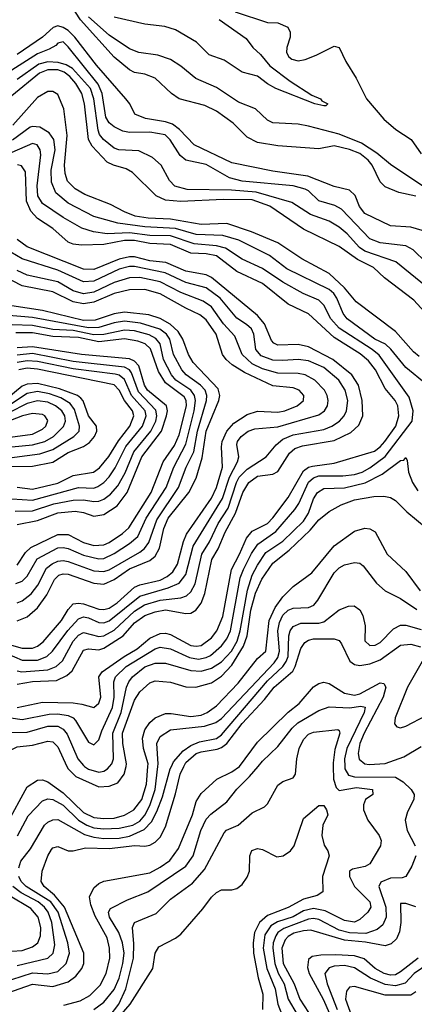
# Model space of a CAD drawing. Header units: inches. Extents: x 990535 to 1117859, y 769386 to 892122.
# Tile 739 of 1056: x 1064500 to 1066044, y 849070 to 852919. Entities that reach past the tile are written whole.
import ezdxf

# ---------------------------------------------------------------- set-up
doc = ezdxf.new("R2010")
doc.units = ezdxf.units.IN
doc.header["$MEASUREMENT"] = 0
doc.layers.add('B0864', color=7, linetype='Continuous')
doc.layers.add('B0865', color=7, linetype='Continuous')

msp = doc.modelspace()

# ---------------------------------------------------------------- linework, layer by layer
at = {"layer": 'B0864', "color": 5}
for points, elevation in [([(1064450, 849774.5), (1064530, 849920.4), (1064570, 849945.5), (1064590, 849947.7), (1064610, 849939.6), (1064670, 849896.3), (1064750, 849819.7), (1064790, 849800.4), (1064830, 849795.9), (1064870, 849798.1), (1064910.8, 849809.2), (1064947.2, 849830), (1064977.5, 849870), (1064996.8, 849930), (1065001.8, 850000)], 2980), ([(1064450, 849113.3), (1064550, 849148.5), (1064630, 849140), (1064690, 849157.4), (1064720, 849180), (1064743, 849210), (1064750.9, 849230), (1064751.6, 849270), (1064675.2, 849450), (1064636.9, 849496.9), (1064596.1, 849530), (1064584.9, 849550), (1064588.3, 849590), (1064610, 849650.2), (1064624.9, 849675.1), (1064630, 849681), (1064650, 849686.2), (1064690, 849670.2), (1064710, 849669.5), (1064758.3, 849681.7), (1064850, 849679.6), (1064950.1, 849690.1), (1064990, 849688.7), (1065010, 849692.5), (1065030, 849704.2), (1065050, 849723.3), (1065070, 849764.2), (1065110, 849892.5), (1065127.7, 849970), (1065142.4, 850000)], 2920), ([(1064491.7, 849728.3), (1064533.1, 849806.9), (1064590, 849865.5), (1064610, 849873), (1064630, 849870.7), (1064670, 849848.6), (1064730, 849789.6), (1064762.9, 849770), (1064790, 849760.3), (1064830, 849756.3), (1064890, 849758.4), (1064942.4, 849770), (1064970, 849785.9), (1064990, 849809.1), (1065010, 849847.2), (1065029.6, 849910), (1065040.9, 850000)], 2960), ([(1064496.9, 849603.1), (1064505, 849630), (1064542.7, 849677.3), (1064597.9, 849770), (1064610, 849782.3), (1064630, 849791.3), (1064650, 849792), (1064754.3, 849734.3), (1064790, 849722.7), (1064830, 849717.6), (1064890, 849720), (1064930, 849727.5), (1064986.9, 849753.1), (1065016.2, 849783.8), (1065036.8, 849823.2), (1065058.5, 849881.5), (1065088.5, 849990), (1065093.5, 850000)], 2940), ([(1064673, 849067), (1064736.5, 849083.5), (1064775.2, 849104.8), (1064814.7, 849145.3), (1064839.2, 849190), (1064853.3, 849250), (1064852.3, 849290), (1064842.6, 849330), (1064795, 849415), (1064778.5, 849458.5), (1064773.7, 849490), (1064790, 849525.3), (1064810, 849542), (1064830, 849550.8), (1065010, 849584.2), (1065050, 849605.6), (1065087.3, 849632.7), (1065121.4, 849678.6), (1065175.9, 849810), (1065190, 849863.2), (1065210, 849894.6), (1065271.8, 849950), (1065330, 849978.9), (1065360.2, 850000)], 2880), ([(1064684.9, 850000), (1064689.5, 849990), (1064720.4, 849960.4), (1064810, 849920.3), (1064850, 849922.7), (1064883.8, 849936.2), (1064909.6, 849970), (1064916.2, 850000)], 3020), ([(1064754.5, 850000), (1064770, 849989.1), (1064810, 849977.8), (1064830, 849981.6), (1064843.2, 849990), (1064851.8, 850000)], 3040), ([(1064790, 849050.1), (1064830, 849077.7), (1064870, 849128), (1064890, 849171.9), (1064904.2, 849230), (1064908.4, 849270), (1064902.8, 849310), (1064887.6, 849350), (1064852.2, 849410), (1064848.3, 849430), (1064855.4, 849444.6), (1064921.8, 849478.2), (1065001, 849510), (1065150, 849610.1), (1065178.3, 849650), (1065209.3, 849750), (1065230, 849793.8), (1065247.3, 849812.7), (1065310, 849861.2), (1065349.4, 849910.6), (1065399.6, 849960.4), (1065432.7, 850000)], 2860), ([(1064850, 849021.4), (1064887.9, 849070), (1064916.1, 849130), (1064945.2, 849250), (1064946.9, 849306.9), (1064941.3, 849370), (1064949.9, 849390), (1065034.7, 849425.3), (1065090, 849480.7), (1065176.4, 849543.6), (1065222.7, 849597.3), (1065299.4, 849740.6), (1065309.6, 849750.4), (1065354.8, 849770), (1065410, 849818), (1065458.1, 849841.9), (1065470, 849853.7), (1065510, 849926), (1065530, 849940.8), (1065570, 849955.3), (1065578.4, 849970), (1065581.1, 850000)], 2840), ([(1065726.8, 850000), (1065727.5, 849950), (1065737.6, 849917.6), (1065750, 849905.1), (1065817.3, 849917.3), (1065879.6, 849910), (1065881.3, 849890), (1065853.2, 849870), (1065845.1, 849850), (1065845.4, 849830), (1065862, 849790), (1065905.9, 849730), (1065914.3, 849710), (1065911.6, 849690), (1065870, 849619.4), (1065851.1, 849608.9), (1065801.4, 849598.6), (1065790.8, 849590), (1065790.1, 849570), (1065810.1, 849530), (1065870, 849470.1), (1065873.3, 849450), (1065862.1, 849430), (1065830, 849401.8), (1065810, 849390.8), (1065770, 849397.6), (1065695.6, 849435.6), (1065650, 849444.6), (1065610, 849435.4), (1065570, 849412.2), (1065508.3, 849391.7), (1065482.8, 849377.2), (1065458.8, 849341.2), (1065452.6, 849290), (1065466.6, 849210), (1065499.5, 849130), (1065510, 849070), (1065525.5, 849030)], 2840), ([(1065772, 850000), (1065772.3, 849990), (1065786, 849966), (1065810, 849959.2), (1065970, 849957.5), (1065999.9, 849939.9), (1066031.8, 849910), (1066042.7, 849890), (1066041.2, 849870), (1066017.4, 849822.6), (1066008, 849790), (1066016.2, 849750), (1066046.9, 849690)], 2860), ([(1064856.5, 848983.5), (1064932.8, 849070), (1065020.6, 849210), (1065030.6, 849270), (1065044.8, 849295.2), (1065110, 849328.4), (1065130, 849344.4), (1065216.4, 849443.6), (1065250, 849489.2), (1065270, 849507.6), (1065290, 849517.4), (1065330, 849516.9), (1065350, 849522), (1065370, 849537.8), (1065390, 849567.2), (1065398.5, 849590), (1065400.6, 849650), (1065408.8, 849671.2), (1065430, 849679.3), (1065450, 849674.6), (1065506.2, 849646.2), (1065531.4, 849650), (1065559, 849670), (1065573.3, 849690), (1065610, 849796.6), (1065670, 849846.5), (1065690, 849847.6), (1065700.6, 849830), (1065705.2, 849810), (1065686, 849770), (1065682.6, 849730), (1065691.6, 849691.6), (1065705.8, 849670), (1065710.2, 849650), (1065684.1, 849570), (1065686.3, 849510), (1065664.1, 849495.9), (1065610, 849480.3), (1065550, 849448.8), (1065470, 849416.8), (1065438, 849390), (1065418.3, 849350), (1065413.1, 849310), (1065414.4, 849270), (1065433.5, 849173.5), (1065451.9, 849110), (1065450.1, 849049.9)], 2820), ([(1066050.1, 849650), (1066034.1, 849610), (1066010.5, 849569.5), (1065995.8, 849564.2), (1065950, 849563.2), (1065912.7, 849547.3), (1065905.2, 849530), (1065932.6, 849450), (1065933.3, 849410), (1065919.9, 849380.1), (1065897.9, 849362.1), (1065853.7, 849346.3), (1065790, 849348.9), (1065750, 849360.3), (1065670, 849401.6), (1065650, 849405.4), (1065630, 849402.3), (1065533.6, 849366.4), (1065510.1, 849350), (1065501.9, 849338.1), (1065491.8, 849310), (1065490.2, 849290), (1065498.3, 849230), (1065511.3, 849191.3), (1065534.9, 849150), (1065550.9, 849090), (1065586.1, 849030)], 2860), ([(1064470, 849166.8), (1064550, 849193.2), (1064610, 849189.3), (1064650, 849198.7), (1064682.8, 849230), (1064694.8, 849270), (1064688.3, 849310), (1064650.3, 849430), (1064622.5, 849470), (1064525.9, 849530), (1064505.9, 849550), (1064497.5, 849570)], 2940), ([(1064490, 849222.1), (1064610.2, 849249.8), (1064631.4, 849270), (1064637.3, 849302.7), (1064625.6, 849390), (1064611.2, 849430), (1064597.6, 849450), (1064572.5, 849470), (1064506, 849506), (1064474.2, 849530)], 2960), ([(1064470, 849278.2), (1064510, 849280.1), (1064550, 849294.2), (1064571.1, 849310), (1064582.1, 849337.9), (1064583.1, 849370), (1064572.1, 849410), (1064544.3, 849444.3), (1064457, 849497)], 2980), ([(1066050, 849450.7), (1066010, 849463.6), (1065990, 849464.5), (1065990.6, 849390), (1065986.2, 849353.8), (1065973.7, 849326.3), (1065953.3, 849306.7), (1065930, 849298.5), (1065853.1, 849313.1), (1065770, 849321.2), (1065639.4, 849359.4), (1065610, 849357.6), (1065571.9, 849348.1), (1065550, 849335.6), (1065538.1, 849321.9), (1065525.7, 849290), (1065531.1, 849230), (1065573.3, 849150), (1065596.2, 849090), (1065630, 849037.8)], 2880), ([(1066059.1, 849250), (1065990, 849196.4), (1065970, 849185.8), (1065950, 849183.9), (1065925.1, 849190), (1065890.3, 849210), (1065847.1, 849247.1), (1065810, 849259.2), (1065736.1, 849263.9), (1065678.4, 849261.6), (1065643.8, 849256.2), (1065630, 849244.5), (1065626.2, 849213.8), (1065632.9, 849190), (1065687.7, 849090), (1065732.1, 848990)], 2920), ([(1066100.8, 849230), (1066043.5, 849190), (1066007.6, 849152.4), (1065970, 849142.8), (1065930, 849147.5), (1065872.3, 849172.3), (1065810, 849212), (1065770, 849221.5), (1065730, 849219), (1065710, 849212), (1065693.1, 849190), (1065702.7, 849150), (1065742.2, 849050)], 2940), ([(1066050, 849118.5), (1066030, 849105.8), (1065930, 849105.5), (1065810, 849139.7), (1065790, 849137.2), (1065778.1, 849121.9), (1065774.9, 849090), (1065803.2, 849010)], 2960)]:
    msp.add_lwpolyline(points, dxfattribs=dict(at, elevation=elevation))
at = {"layer": 'B0865', "color": 5}
for points, elevation in [([(1066050, 852229.1), (1065983.1, 852243.1), (1065930, 852266), (1065910, 852285.4), (1065879.2, 852350), (1065863.2, 852370), (1065830, 852396), (1065790, 852411.7), (1065730, 852425.8), (1065670, 852414.3), (1065510, 852425.8), (1065430, 852439.2), (1065390, 852459.9), (1065334.7, 852514.7), (1065270, 852561.7), (1065223.9, 852583.9), (1065124, 852610), (1065094.3, 852630), (1065030, 852690.7), (1064990, 852706.2), (1064950, 852711.9), (1064930, 852722.2), (1064870, 852772.6), (1064737.9, 852917.9), (1064698.7, 852978.7)], 2880), ([(1065343.6, 852950), (1065470, 852907.7), (1065510, 852906.5), (1065549, 852890), (1065557.8, 852870), (1065557.5, 852850), (1065545.1, 852810), (1065544.2, 852790), (1065553.5, 852773.5), (1065564.7, 852764.7), (1065590, 852758.5), (1065617, 852763), (1065660.3, 852779.7), (1065730, 852815.8), (1065750, 852810.2), (1065775.4, 852755.4), (1065816.4, 852690), (1065857.1, 852610), (1065924, 852530), (1065971.2, 852490), (1066030.7, 852450.7), (1066070, 852394.8)], 2860), ([(1066143.4, 852223.4), (1065950, 852352.5), (1065897.3, 852397.3), (1065836.5, 852436.5), (1065750, 852471.7), (1065630, 852502.4), (1065589.5, 852510.5), (1065490, 852515.8), (1065470, 852526), (1065422, 852570), (1065356.7, 852596.7), (1065270, 852653.9), (1065189.4, 852689.4), (1065130, 852737.6), (1065090, 852763.2), (1065040.2, 852780.2), (1064966, 852790), (1064930, 852805.4), (1064850, 852858.2), (1064769.5, 852929.5)], 2860), ([(1065280.1, 852920.1), (1065385.7, 852845.7), (1065412, 852810), (1065442.7, 852782.7), (1065478.7, 852738.7), (1065558.6, 852678.6), (1065643.2, 852623.2), (1065676.9, 852610), (1065681.5, 852601.5), (1065705.5, 852590), (1065698, 852582), (1065690, 852581.7), (1065655.1, 852590), (1065502.7, 852650), (1065470, 852668.1), (1065430, 852698.5), (1065370, 852713.7), (1065300.2, 852760.2), (1065241.9, 852781.9), (1065191.5, 852831.5), (1065110, 852879.3), (1065067.9, 852892.1), (1064990, 852901.5), (1064870, 852928.3)], 2840), ([(1066074.4, 852094.4), (1066030, 852107.6), (1065950, 852112.9), (1065850, 852161.2), (1065829.2, 852189.2), (1065812.1, 852232.1), (1065790, 852252), (1065730, 852267.1), (1065626.6, 852306.6), (1065490, 852326.1), (1065330, 852359.9), (1065183, 852430), (1065125.8, 852490), (1065097.5, 852510), (1065070, 852519.9), (1064992.9, 852532.9), (1064950.7, 852550), (1064931.3, 852590), (1064915.8, 852610), (1064801.1, 852741.1), (1064716.4, 852850), (1064690, 852875.9), (1064670, 852888.6), (1064650, 852895.2), (1064631.3, 852888.7), (1064589.2, 852850), (1064490, 852783.3)], 2920), ([(1066089.7, 851969.7), (1066039.6, 852019.6), (1066010, 852034.6), (1065910, 852046.4), (1065870, 852062.5), (1065758.3, 852178.3), (1065732.3, 852192.3), (1065670, 852211), (1065630, 852249.5), (1065616.8, 852256.8), (1065570, 852269.1), (1065370, 852287.5), (1065320.5, 852300.5), (1065230, 852352.1), (1065150, 852369.9), (1065128.4, 852388.4), (1065089.2, 852449.2), (1065068.8, 852468.8), (1065010, 852479.7), (1064930, 852477.5), (1064903.3, 852483.3), (1064870, 852499.9), (1064850, 852515.9), (1064837.3, 852537.3), (1064823.2, 852630), (1064807.1, 852667.1), (1064690, 852812.8), (1064670, 852831.7), (1064650, 852826.6), (1064642.2, 852817.8), (1064616, 852804), (1064570, 852785.9), (1064470, 852722)], 2940), ([(1066103.9, 851863.9), (1065971.7, 851971.7), (1065850, 852014.5), (1065828.9, 852028.9), (1065781.4, 852081.4), (1065750, 852107.3), (1065710, 852130.6), (1065637.3, 852157.3), (1065564.7, 852204.7), (1065425.1, 852245.1), (1065328.1, 852251.9), (1065154.8, 852254.8), (1065107.7, 852267.7), (1065086.7, 852290), (1065053.8, 852350), (1065020, 852380), (1064965.8, 852405.9), (1064888, 852410), (1064870, 852416.8), (1064828.8, 852450), (1064813, 852470), (1064806.8, 852486.8), (1064790.8, 852610), (1064776.8, 852650), (1064707.4, 852727.4), (1064682.7, 852742.7), (1064651.3, 852751.3), (1064610, 852753.8), (1064575.2, 852744.8), (1064490, 852684.9)], 2960), ([(1066110, 851747.9), (1066042.2, 851822.2), (1065926.9, 851910), (1065883.8, 851950), (1065821.7, 851981.7), (1065750, 852031.6), (1065610, 852100.2), (1065478.3, 852190), (1065410, 852214.1), (1065296.1, 852216.1), (1065130, 852208.3), (1065070, 852213.8), (1065034.2, 852230), (1064941.4, 852321.4), (1064916.2, 852336.2), (1064867.6, 852350), (1064842.1, 852362.1), (1064784.4, 852424.4), (1064770, 852450), (1064753.9, 852590), (1064744.1, 852630), (1064719.7, 852670), (1064696.6, 852696.6), (1064673.8, 852713.8), (1064650, 852722.2), (1064610, 852722.9), (1064577.8, 852710), (1064470, 852621.1)], 2980), ([(1066062.2, 851602.2), (1066040.5, 851620.5), (1065970, 851699.4), (1065816.1, 851816.1), (1065770.1, 851870.1), (1065710, 851926.9), (1065603.9, 851983.9), (1065510, 852046.1), (1065407.4, 852090), (1065310, 852121.8), (1065210, 852118), (1065090, 852139.3), (1065003.1, 852143.1), (1064951.4, 852151.4), (1064910, 852167.4), (1064856.1, 852196.1), (1064755.8, 852235.8), (1064717.5, 852257.5), (1064687.7, 852287.7), (1064677.9, 852317.9), (1064676.1, 852350), (1064686, 852466), (1064672.9, 852570), (1064650, 852626.5), (1064630, 852638.5), (1064610, 852637.9), (1064570, 852614.7), (1064473.4, 852506.6)], 3020), ([(1066090, 851493.7), (1066010, 851559.1), (1065951.2, 851631.2), (1065930.3, 851650.3), (1065889, 851670), (1065781.3, 851750), (1065764.9, 851770), (1065741.2, 851830), (1065728.4, 851848.4), (1065710, 851864.1), (1065545, 851945), (1065477.2, 851997.2), (1065357, 852057), (1065295.2, 852075.2), (1065190, 852078.9), (1065110, 852103), (1064990, 852109), (1064883.9, 852123.9), (1064790, 852148.9), (1064690, 852201.9), (1064642.1, 852242.1), (1064624.2, 852284.2), (1064623.8, 852330), (1064638.7, 852410), (1064634.5, 852450), (1064616.2, 852476.2), (1064579.1, 852499.1), (1064550, 852501.5), (1064541.9, 852498.1), (1064472, 852448)], 3040), ([(1064430, 850194.6), (1064510, 850183.1), (1064615.3, 850204.7), (1064650, 850205.3), (1064690, 850198.6), (1064709.6, 850189.6), (1064719.3, 850179.3), (1064770, 850095.2), (1064790, 850084.3), (1064810, 850104), (1064821.2, 850138.8), (1064863.5, 850230), (1064870.4, 850270), (1064868.2, 850330), (1064874.6, 850350), (1064916.4, 850390), (1065030, 850459.1), (1065050, 850465.4), (1065090, 850459.6), (1065165, 850425), (1065200.3, 850419.7), (1065230, 850425.2), (1065246.2, 850433.8), (1065289.1, 850470.9), (1065310, 850498.4), (1065324.5, 850530), (1065363.1, 850736.9), (1065375, 850770), (1065407.5, 850832.5), (1065431.3, 850868.7), (1065502.1, 850917.9), (1065576.4, 851003.6), (1065592.1, 851027.9), (1065630, 851110.4), (1065650, 851128.4), (1065670, 851136.2), (1065763.8, 851136.2), (1065810, 851141.3), (1065839.8, 851150), (1065870, 851166.8), (1065930, 851211.6), (1066035.8, 851350), (1066039.4, 851390), (1066023.2, 851443.2), (1065906.8, 851606.8), (1065878.9, 851630), (1065750, 851712.4), (1065716.6, 851750), (1065690, 851803.2), (1065670, 851822.9), (1065609.1, 851849.1), (1065530, 851892.2), (1065450, 851946.6), (1065370, 851982.8), (1065305.1, 852025.1), (1065270, 852035.2), (1065182.3, 852042.3), (1065090, 852073.9), (1065010, 852075.2), (1064930, 852085.9), (1064842.2, 852082.2), (1064789.1, 852089.1), (1064743.8, 852103.8), (1064670, 852145), (1064590, 852200.5), (1064571, 852230), (1064568.9, 852270), (1064583.2, 852390), (1064579.9, 852410), (1064568.4, 852430), (1064550, 852435.2), (1064470, 852400.1)], 3060), ([(1064490, 850230.3), (1064589.1, 850250.9), (1064710, 850248.2), (1064743.7, 850243.7), (1064790, 850230.1), (1064810, 850247.1), (1064817.3, 850270), (1064809.9, 850350), (1064823.6, 850370), (1064909.3, 850430), (1064960.4, 850459.6), (1065010, 850501.4), (1065050, 850519.5), (1065070, 850521.3), (1065090, 850515.7), (1065170, 850473.1), (1065190, 850469.3), (1065210, 850472.3), (1065250, 850502), (1065270.8, 850530), (1065294.2, 850585.8), (1065328.4, 850770), (1065360.6, 850830), (1065387.4, 850892.6), (1065410, 850919.3), (1065468.9, 850950), (1065490, 850971.1), (1065550, 851050.5), (1065610, 851155.8), (1065630, 851169.5), (1065645.9, 851174.1), (1065730, 851185), (1065887.6, 851232.4), (1065910, 851248.7), (1065928.5, 851270), (1065971.3, 851330), (1065982.8, 851370), (1065979.2, 851410), (1065969, 851430), (1065930, 851477.6), (1065891.5, 851550), (1065864.8, 851584.8), (1065832.3, 851612.3), (1065730, 851676.5), (1065630, 851769.1), (1065550, 851806.2), (1065450, 851887.6), (1065350, 851934.5), (1065270, 851995.6), (1065230, 852004), (1065170, 852005.8), (1065090, 852040.5), (1065010, 852043.7), (1064950, 852055.3), (1064910, 852055.1), (1064830, 852040.5), (1064742, 852038), (1064710, 852041.1), (1064690, 852049.5), (1064630, 852102.6), (1064570, 852142.2), (1064544, 852170), (1064527.5, 852210), (1064523.5, 852323.5), (1064507.4, 852347.4), (1064491.4, 852351.4)], 3080), ([(1064490, 850321.7), (1064550, 850331.6), (1064644, 850336), (1064684.7, 850355.3), (1064706.1, 850373.9), (1064750, 850454.7), (1064770, 850460.1), (1064810, 850456.1), (1064830, 850461.8), (1064905.2, 850510), (1064950, 850561.1), (1064990, 850589.8), (1065030, 850604.6), (1065070, 850611.9), (1065150, 850598.1), (1065170, 850599.3), (1065189.4, 850610.6), (1065210, 850638.6), (1065224.2, 850675.8), (1065251.5, 850808.5), (1065276.5, 850850), (1065304.4, 850915.6), (1065344.2, 850990), (1065373.2, 851070), (1065396.5, 851110), (1065430, 851133.8), (1065490, 851141.7), (1065510, 851152.1), (1065555.4, 851224.6), (1065577, 851243), (1065606.4, 851253.6), (1065730, 851274.5), (1065794.8, 851305.2), (1065826.7, 851333.3), (1065842.1, 851370), (1065839.6, 851430), (1065825.2, 851490), (1065799.3, 851530), (1065725.5, 851590), (1065630, 851639.7), (1065590, 851648.5), (1065510, 851646.7), (1065494.3, 851654.3), (1065485.1, 851665.1), (1065457.3, 851730), (1065430, 851763), (1065250, 851911.5), (1065230, 851921.3), (1065150, 851936.1), (1065071.4, 851970), (1065010, 851975.8), (1064950, 851992.4), (1064930, 851992.2), (1064890, 851982.6), (1064790, 851942.5), (1064750, 851943.7), (1064530, 852031.2), (1064490, 852059.9)], 3120), ([(1064490, 850373.1), (1064509.4, 850369.4), (1064610, 850376.9), (1064642.7, 850390), (1064667.9, 850412.1), (1064709.7, 850490), (1064730, 850513.2), (1064750, 850523), (1064810, 850507.1), (1064830, 850510.6), (1064870, 850532.5), (1064950, 850607.2), (1064989, 850631), (1065050, 850649.4), (1065130, 850659), (1065152.8, 850667.2), (1065170, 850682.7), (1065186.2, 850713.8), (1065212.2, 850830), (1065242.2, 850877.8), (1065276, 850950), (1065315.2, 851010), (1065348.3, 851110), (1065359.2, 851130), (1065390, 851161.5), (1065464.9, 851210), (1065503, 851257), (1065530, 851279.2), (1065570, 851296), (1065690, 851317), (1065721.3, 851330), (1065750.4, 851350), (1065769, 851370), (1065778.8, 851390), (1065783.6, 851430), (1065773.6, 851470), (1065747.9, 851510), (1065690, 851558.7), (1065630, 851585.3), (1065590, 851591.1), (1065530, 851586.2), (1065490, 851588.1), (1065445.1, 851605.1), (1065423.8, 851630), (1065416.4, 851690), (1065407.1, 851710), (1065387.9, 851727.9), (1065350, 851751.6), (1065283.9, 851830), (1065230, 851870.2), (1065150, 851891.5), (1065069.3, 851929.3), (1064950, 851954.4), (1064930, 851953.8), (1064890, 851943.2), (1064790, 851896.2), (1064750, 851894.5), (1064650, 851940.2), (1064510, 851983.8), (1064466.4, 852010)], 3140), ([(1064450, 850479.4), (1064510, 850462.2), (1064550, 850461.9), (1064570.5, 850469.5), (1064592.7, 850487.3), (1064664.5, 850570), (1064690, 850613.5), (1064710, 850635.1), (1064730, 850638.5), (1064750, 850635.4), (1064810, 850614.8), (1064830, 850613), (1064850, 850618.2), (1064881.3, 850638.7), (1064950, 850700.5), (1064970.6, 850710), (1065050, 850728.4), (1065077.4, 850742.6), (1065099, 850761), (1065117.7, 850790), (1065140.8, 850879.2), (1065152.5, 850907.5), (1065250, 851048.9), (1065270.4, 851089.6), (1065293, 851170), (1065289.6, 851249.6), (1065292.8, 851270), (1065310.2, 851310), (1065338.4, 851341.6), (1065390, 851375.2), (1065430, 851388.8), (1065510, 851385), (1065536.8, 851390), (1065584.9, 851410), (1065599.2, 851420.8), (1065609.9, 851430), (1065611.4, 851450), (1065593.7, 851470), (1065570, 851479.4), (1065490, 851487.3), (1065379.3, 851539.3), (1065331.8, 851570), (1065307.9, 851590), (1065294.1, 851610), (1065268.9, 851690), (1065230, 851745.2), (1065204.8, 851764.8), (1065150, 851790.5), (1065050, 851847.2), (1064990, 851864.7), (1064930, 851863.4), (1064870, 851848.3), (1064790, 851814.2), (1064750, 851807.6), (1064710, 851816), (1064630, 851854.4), (1064510, 851878), (1064390, 851939.3)], 3180), ([(1064450, 850440.6), (1064510, 850415.6), (1064570, 850415.6), (1064606.7, 850430), (1064629.2, 850450), (1064688.9, 850531.1), (1064730, 850576.7), (1064750, 850584.3), (1064770, 850581), (1064810, 850562.8), (1064830, 850561.6), (1064850, 850568.6), (1064970, 850665.5), (1065081.7, 850698.3), (1065123.6, 850716.4), (1065150.2, 850750), (1065179.1, 850860.9), (1065292.9, 851047.1), (1065320.5, 851130), (1065352.6, 851190), (1065357.6, 851210), (1065350, 851258.8), (1065352.2, 851270), (1065366.9, 851290), (1065394, 851310), (1065419.9, 851320.1), (1065510, 851327.7), (1065670, 851373.6), (1065692.8, 851390), (1065703.7, 851410), (1065706.5, 851430), (1065702.5, 851450), (1065692.1, 851470), (1065654.2, 851510), (1065616.8, 851530), (1065590, 851536.1), (1065510, 851537), (1065450, 851554.4), (1065410, 851572.9), (1065369.9, 851610), (1065341.7, 851681.7), (1065297.3, 851730), (1065250, 851795.8), (1065218.2, 851818.2), (1065130, 851852.6), (1065050, 851893.7), (1064970, 851911), (1064930, 851909.7), (1064870, 851891), (1064790, 851853.8), (1064750, 851846.8), (1064710, 851859.3), (1064650, 851894.5), (1064530, 851920.6), (1064490, 851939)], 3160), ([(1064490, 850569.2), (1064530, 850585.2), (1064570, 850620.3), (1064606.6, 850670), (1064636.5, 850730), (1064652.9, 850747.1), (1064670, 850753.3), (1064690, 850752), (1064790, 850716.2), (1064830, 850712.2), (1064870, 850730.3), (1064930, 850772.6), (1065010, 850804.8), (1065030, 850821.8), (1065047.3, 850852.7), (1065064.4, 850930), (1065080.8, 850970), (1065161.8, 851070), (1065190, 851126.8), (1065214.1, 851205.9), (1065230, 851310), (1065279.3, 851430), (1065283.6, 851450), (1065276.4, 851476.4), (1065178.3, 851578.3), (1065160.4, 851610), (1065138.7, 851670), (1065119.9, 851699.9), (1065088.3, 851728.3), (1065050, 851750.9), (1065005.4, 851765.4), (1064910, 851775.2), (1064870, 851769.1), (1064795.4, 851744.6), (1064750, 851742.4), (1064590, 851782.1), (1064470, 851800.3)], 3220), ([(1064490, 850639.7), (1064510, 850647), (1064545.1, 850674.9), (1064571.8, 850708.2), (1064605.7, 850774.3), (1064627.9, 850792.1), (1064650, 850802.3), (1064670, 850805), (1064690, 850801), (1064790, 850764.2), (1064830, 850761.7), (1064850, 850768.8), (1064970, 850837.8), (1064988.3, 850851.7), (1065005.4, 850874.6), (1065036.3, 850963.7), (1065121.6, 851090), (1065152, 851170), (1065182, 851230), (1065196.1, 851310), (1065231.6, 851430), (1065232.1, 851450), (1065225.3, 851470), (1065207.7, 851490), (1065152.1, 851530), (1065134.3, 851550), (1065102.5, 851610), (1065087.9, 851670), (1065074.7, 851690), (1065048.6, 851708.6), (1064972.3, 851732.3), (1064910, 851740.1), (1064870, 851733.6), (1064810, 851715.2), (1064770, 851714), (1064550, 851755.1), (1064444.3, 851764.3)], 3240), ([(1064485.3, 850714.7), (1064510, 850723.9), (1064530, 850743.1), (1064569.3, 850810.7), (1064650, 850854.5), (1064670, 850856.1), (1064690, 850851.2), (1064750, 850825.8), (1064810, 850810.8), (1064830, 850812.6), (1064870, 850831.7), (1064930, 850870.6), (1064961.8, 850898.2), (1064994.7, 850970), (1065072.6, 851090), (1065103.4, 851170), (1065150, 851259.8), (1065182.7, 851390), (1065187.5, 851430), (1065184, 851450), (1065169.7, 851470), (1065111.2, 851510), (1065093.8, 851530), (1065062.9, 851590), (1065050, 851652.1), (1065033.1, 851673.1), (1065006.3, 851686.3), (1064950, 851702.1), (1064910, 851705.8), (1064830, 851688.7), (1064790, 851686.8), (1064710, 851703.2), (1064630, 851707.6), (1064550, 851723.8), (1064390, 851728.1)], 3260), ([(1064490, 850787), (1064523.5, 850836.5), (1064544.4, 850855.6), (1064650, 850906), (1064690, 850907), (1064750, 850875.7), (1064790, 850863.9), (1064830, 850865.7), (1064850, 850874.7), (1064903.1, 850910), (1064927.7, 850932.3), (1065015, 851070), (1065062.1, 851190), (1065105.6, 851254.4), (1065124.1, 851295.9), (1065152.5, 851410), (1065151, 851430), (1065144, 851444), (1065070, 851499), (1065043.2, 851543.2), (1065012.1, 851632.1), (1064991.2, 851651.2), (1064962.8, 851662.8), (1064910, 851670.7), (1064810, 851659.2), (1064730, 851676.6), (1064630, 851680), (1064550, 851694.6), (1064485, 851695)], 3280), ([(1064490, 850945.8), (1064570, 850960.5), (1064650, 850990.6), (1064717.2, 850997.2), (1064750, 850992.2), (1064790, 850978.5), (1064830, 850984.3), (1064881.1, 851018.9), (1064921.3, 851070), (1064978.6, 851210), (1065055.6, 851310), (1065074.9, 851370), (1065078, 851390), (1065074.4, 851410), (1065000.2, 851470), (1064988.1, 851490), (1064965.9, 851565.9), (1064950, 851584), (1064930, 851593.5), (1064742.3, 851610), (1064550, 851640.6), (1064490, 851636.3)], 3320), ([(1064482.2, 850997.8), (1064550, 850998.3), (1064633.8, 851026.2), (1064710, 851040), (1064750, 851041.8), (1064790, 851035.3), (1064810, 851036.6), (1064830, 851044.5), (1064856.1, 851063.9), (1064883.8, 851096.2), (1064912.3, 851147.7), (1064947.2, 851230), (1065013.4, 851310), (1065032.5, 851350), (1065036.4, 851370), (1065032.8, 851392.8), (1064964.5, 851464.5), (1064938.1, 851538.1), (1064929.7, 851549.7), (1064910, 851560.5), (1064710, 851583.3), (1064550, 851613.5), (1064490, 851607.1)], 3340), ([(1064470, 851046.1), (1064550, 851040.4), (1064730, 851090.1), (1064790, 851088.1), (1064806.2, 851093.8), (1064830, 851110.1), (1064850, 851131.7), (1064873.3, 851166.7), (1064915.9, 851250), (1064980.3, 851330), (1064994.5, 851370), (1064990.6, 851390), (1064937.8, 851450), (1064910, 851512.4), (1064890, 851529.3), (1064873.6, 851533.6), (1064710, 851553.4), (1064570, 851582.3), (1064530, 851585.1), (1064490, 851578.4)], 3360), ([(1064490, 851091.5), (1064550, 851083.8), (1064650, 851107.6), (1064710, 851136.4), (1064789.7, 851150.3), (1064812.9, 851167.1), (1064849.3, 851210.7), (1064887.1, 851272.9), (1064931.5, 851330), (1064946.2, 851370), (1064941.6, 851390), (1064909.8, 851429.8), (1064889, 851470), (1064870, 851491), (1064570, 851553.3), (1064530, 851556.1), (1064496.6, 851550)], 3380), ([(1064470, 851172.7), (1064550, 851173.8), (1064630, 851188.7), (1064690, 851226.8), (1064749.6, 851250.4), (1064773.6, 851266.4), (1064793.3, 851290), (1064801.7, 851310), (1064800.7, 851330), (1064769.8, 851369.8), (1064748.5, 851428.5), (1064739.4, 851439.4), (1064726.3, 851450), (1064656.4, 851476.4), (1064570, 851496.8), (1064530, 851494.4), (1064510, 851486.2), (1064450, 851436.5)], 3420), ([(1064410, 851200.1), (1064578.6, 851221.4), (1064630, 851238.1), (1064711.9, 851290), (1064732.5, 851310), (1064734.9, 851330), (1064715.1, 851395.1), (1064698.1, 851418.1), (1064660.8, 851440.8), (1064616.7, 851456.7), (1064570, 851465.5), (1064530, 851458.2), (1064457.3, 851410)], 3440), ([(1064470, 851248.9), (1064550, 851256.5), (1064598.3, 851270), (1064632.3, 851290), (1064671.8, 851328.2), (1064679.9, 851350), (1064677.5, 851370), (1064665.4, 851390), (1064639.9, 851410), (1064610, 851423.1), (1064570, 851429.1), (1064530, 851418.6), (1064458, 851382)], 3460), ([(1064383.2, 851276.8), (1064550, 851298.7), (1064590, 851318.1), (1064602.7, 851330), (1064610, 851351.9), (1064599.2, 851370), (1064590, 851375.4), (1064550, 851379.1), (1064511, 851370), (1064423.1, 851336.9)], 3480), ([(1064851.8, 850000), (1064860.3, 850010), (1064867.9, 850030), (1064865.1, 850130), (1064897.6, 850210), (1064918.7, 850310), (1064926.8, 850330), (1064942.1, 850350), (1064990, 850389.2), (1065030, 850403.7), (1065070, 850404), (1065170, 850375.3), (1065210, 850372.2), (1065250, 850383.8), (1065290, 850408.2), (1065329, 850450), (1065351.2, 850490), (1065362.3, 850530), (1065390.7, 850689.3), (1065410, 850746.9), (1065430, 850786.2), (1065463.5, 850836.5), (1065530, 850880.5), (1065610, 850958), (1065629.7, 850990), (1065650, 851046.3), (1065665.3, 851070), (1065690, 851085.8), (1065770, 851088.6), (1065851.2, 851108.8), (1065918.3, 851141.7), (1065990, 851196.3), (1066002.4, 851197.6), (1066010, 851206.8), (1066015.4, 851195.4), (1066021.3, 851150), (1066036.9, 851110), (1066057.5, 851077.5)], 3040), ([(1064916.2, 850000), (1064918.4, 850010), (1064903.2, 850090), (1064902.7, 850130), (1064950, 850258.9), (1064970, 850291.4), (1065010, 850326.5), (1065030, 850334.3), (1065090, 850329.4), (1065150, 850310.5), (1065189.7, 850309.7), (1065250, 850326.6), (1065290, 850352.1), (1065330, 850395.4), (1065375.6, 850470), (1065389.4, 850510), (1065403.8, 850610), (1065422.5, 850677.5), (1065447.8, 850732.2), (1065490, 850794.8), (1065554.7, 850845.3), (1065636.9, 850923.1), (1065670, 850963.1), (1065710, 850996.4), (1065757.3, 851022.7), (1065810, 851042.5), (1065885.2, 851054.8), (1065923.9, 851056.1), (1065950, 851050.6), (1065970, 851039.8), (1066015, 850995), (1066090, 850932.1)], 3020), ([(1065001.8, 850000), (1065002.5, 850010), (1064985.1, 850070), (1064980.7, 850110), (1064990, 850142.7), (1065010, 850171.7), (1065030.4, 850189.6), (1065070, 850206.1), (1065093.2, 850206.8), (1065170, 850195.3), (1065210, 850200.4), (1065233.4, 850210), (1065270, 850236.3), (1065355.2, 850324.8), (1065430, 850421.7), (1065462.7, 850450), (1065476.4, 850570), (1065499.2, 850620.8), (1065530, 850663.2), (1065570, 850703), (1065643.1, 850756.9), (1065730, 850861.7), (1065810, 850918.9), (1065850, 850931), (1065870, 850928.8), (1065890, 850916.6), (1065936.9, 850830), (1066010, 850761.9), (1066066, 850686)], 2980), ([(1065040.9, 850000), (1065042.2, 850010), (1065036.4, 850090), (1065050, 850116.6), (1065090, 850142.9), (1065223.4, 850156.6), (1065268.1, 850171.9), (1065290, 850187.3), (1065495.7, 850404.3), (1065510, 850425.4), (1065516.5, 850450), (1065509.8, 850530), (1065517, 850563), (1065530, 850591.2), (1065550, 850610.4), (1065570, 850618), (1065630, 850621.4), (1065650.2, 850629.8), (1065666.9, 850650), (1065730, 850756.6), (1065750, 850776.1), (1065770, 850788), (1065810, 850797), (1065830, 850794.2), (1065844.1, 850784.1), (1065896.1, 850716.1), (1065930, 850686.7), (1065990, 850656.6), (1066052.9, 850612.9)], 2960), ([(1065093.5, 850000), (1065102.4, 850017.6), (1065139.7, 850060.3), (1065170, 850082), (1065204, 850096), (1065270, 850108.7), (1065290, 850123.8), (1065470, 850335), (1065529.2, 850390), (1065543.1, 850410), (1065550.2, 850430), (1065553.1, 850510), (1065558.3, 850530), (1065570, 850546.6), (1065600.3, 850559.7), (1065670, 850559.6), (1065690, 850564.8), (1065750, 850611.3), (1065786.4, 850626.4), (1065807.8, 850627.8), (1065830, 850612.3), (1065842.2, 850590), (1065851.2, 850550), (1065850.2, 850490.2), (1065870, 850471.9), (1065890, 850473.8), (1065910, 850483.6), (1065962.4, 850537.6), (1065990, 850551.8), (1066010, 850551.5), (1066070, 850535.3)], 2940), ([(1065142.4, 850000), (1065150, 850015.5), (1065190, 850049.8), (1065210, 850057.5), (1065273.2, 850066.8), (1065290, 850073.4), (1065310.1, 850089.9), (1065370, 850167.4), (1065458, 850262), (1065495.6, 850310), (1065568.2, 850371.8), (1065577.9, 850390), (1065599.8, 850460.2), (1065615.6, 850484.4), (1065630, 850494), (1065650, 850498.6), (1065730, 850498.2), (1065750, 850491.6), (1065759.5, 850479.5), (1065791.6, 850411.6), (1065810, 850397.8), (1065830, 850394.1), (1065870, 850400.6), (1065910, 850415.9), (1065990, 850474.1), (1066030, 850477.9), (1066067.9, 850467.9)], 2920), ([(1066074, 850410), (1066017.4, 850310), (1065968.6, 850190), (1065966.4, 850166.4), (1065974.6, 850154.6), (1065990, 850150.7), (1066010, 850156.7), (1066170, 850240.3)], 2920), ([(1065360.2, 850000), (1065430, 850094), (1065550, 850211.9), (1065593.7, 850246.3), (1065650, 850311.1), (1065670, 850324.1), (1065690, 850328.7), (1065710, 850323.8), (1065770, 850286.4), (1065810, 850278.2), (1065830, 850283), (1065910, 850326), (1065924.6, 850324.6), (1065932.1, 850310), (1065922.1, 850270), (1065847.1, 850130), (1065830.3, 850090), (1065823.4, 850050), (1065828.3, 850028.3), (1065850, 850010.5), (1065867.2, 850007.2), (1065930, 850011.4), (1066003.2, 850036.8), (1066070, 850077.2)], 2880), ([(1065432.7, 850000), (1065450, 850020.6), (1065510, 850077.8), (1065566.4, 850150), (1065588.7, 850170), (1065670, 850219), (1065710, 850233), (1065790, 850229.5), (1065835.1, 850235.1), (1065851, 850231), (1065847.8, 850210), (1065779.3, 850070), (1065771.2, 850030), (1065772, 850000)], 2860), ([(1064376.3, 850000), (1064379.4, 850030), (1064394.9, 850070), (1064430, 850121), (1064450, 850132.9), (1064530, 850133.2), (1064610, 850156.9), (1064650, 850156.7), (1064670, 850145.7), (1064685.7, 850125.7), (1064727.2, 850030), (1064750, 850003.2), (1064754.5, 850000)], 3040), ([(1065581.1, 850000), (1065583.8, 850030), (1065593.5, 850070), (1065610, 850105.5), (1065630, 850125.8), (1065650, 850133.7), (1065744.2, 850144.2), (1065750, 850140.3), (1065752.5, 850130), (1065733.4, 850066.6), (1065726.6, 850013.4), (1065726.8, 850000)], 2840), ([(1064431.6, 850000), (1064432.2, 850007.8), (1064470, 850066.3), (1064490, 850076.5), (1064550, 850083.1), (1064610, 850098.7), (1064630, 850096.1), (1064650, 850076.1), (1064684.9, 850000)], 3020)]:
    msp.add_lwpolyline(points, dxfattribs=dict(at, elevation=elevation))

doc.saveas('drawing.dxf')
